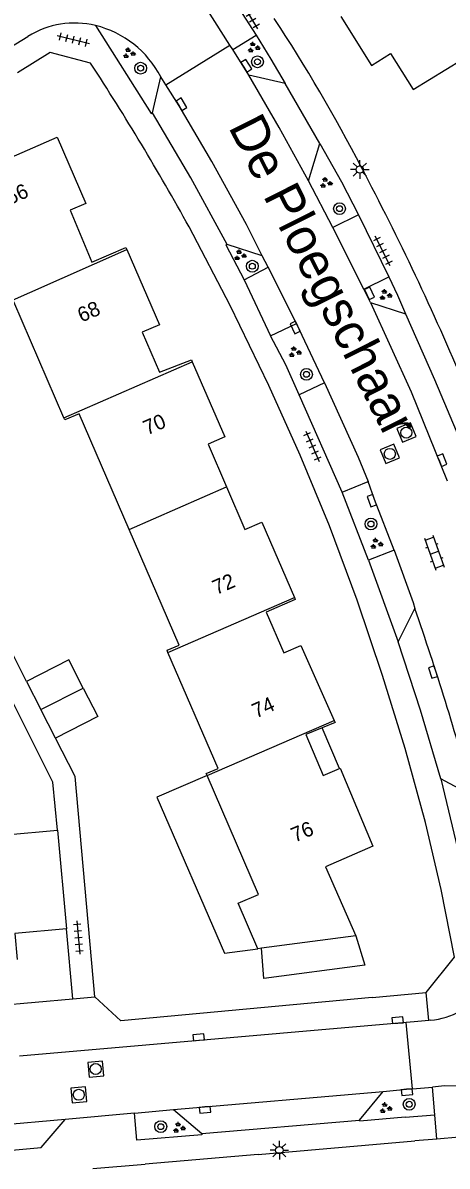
# Model space of a CAD drawing. Extents: x 137999 to 141000, y 397500 to 400501.
# Drawn here: x 138804.1 to 138832.8, y 400207.3 to 400284.6 of the extents above; entities that cross this region are included whole.
import ezdxf

# ---------------------------------------------------------------- set-up
doc = ezdxf.new("R2010")
doc.units = 0
for name, color, linetype in [('gg-afsc-erfafscheiding', 7, 'Continuous'), ('gg-afsc-muur', 7, 'Continuous'), ('gg-anno-huisnummerreeks BGT', 7, 'Continuous'), ('gg-anno-openbare ruimte label', 7, 'Continuous'), ('gg-bbg-gedigitaliseerde bebouwing', 7, 'Continuous'), ('gg-bbg-gedigitaliseerde bijgebouw', 7, 'Continuous'), ('gg-bbg-hoofdgebouw', 7, 'Continuous'), ('gg-bbg-luifel en loopbrug', 7, 'Continuous'), ('gg-bbg-tussenscheiding', 7, 'Continuous'), ('gg-knt-verharding', 7, 'Continuous'), ('gg-knt-verharding nz', 7, 'Continuous'), ('gt-grn-weggrens', 7, 'Continuous'), ('gt-symb-boom', 7, 'Continuous'), ('gt-symb-groenvak', 7, 'Continuous'), ('gt-symb-klinker verharding', 7, 'Continuous'), ('gt-symb-kolk', 7, 'Continuous'), ('gt-symb-lichtmast', 7, 'Continuous'), ('gt-symb-rioolschacht', 7, 'Continuous'), ('gt-symb-tegel verharding', 7, 'Continuous')]:
    doc.layers.add(name, color=color, linetype=linetype)

# ---------------------------------------------------------------- blocks, each defined once
blk = doc.blocks.new('gt0-BOOM')
at = {"layer": 'gt-symb-boom'}
for radius in [0.4, 0.2]:
    blk.add_circle((0, 0), radius, dxfattribs=at)
blk = doc.blocks.new('gt0-GRVAK')
at = {"layer": 'gt-symb-groenvak'}
for p, q in [((-0.11, 0.189), (-0.228, 0.24)), ((-0.182, 0.153), (0.088, 0.153)), ((-0.091, 0.211), (-0.156, 0.322)), ((-0.047, 0.214), (-0.047, 0.393)), ((-0.004, 0.211), (0.061, 0.322)), ((0.015, 0.189), (0.133, 0.24)), ((0.262, -0.052), (0.197, 0.059)), ((0.305, -0.049), (0.305, 0.13)), ((0.349, -0.052), (0.414, 0.059)), ((-0.245, -0.228), (-0.363, -0.177)), ((-0.318, -0.264), (-0.047, -0.264)), ((-0.226, -0.206), (-0.291, -0.095)), ((-0.183, -0.203), (-0.183, -0.024)), ((-0.139, -0.206), (-0.074, -0.095)), ((-0.12, -0.228), (-0.002, -0.177)), ((0.243, -0.074), (0.125, -0.023)), ((0.17, -0.11), (0.441, -0.11)), ((0.368, -0.074), (0.486, -0.023))]:
    blk.add_line(p, q, dxfattribs=at)
blk = doc.blocks.new('gt0-TEG1')
at = {"layer": 'gt-symb-tegel verharding'}
for p, q in [((-1.125, 0), (1.125, 0)), ((-0.9, -0.25), (-0.9, 0.25)), ((-0.45, -0.25), (-0.45, 0.25)), ((0, -0.25), (0, 0.25)), ((0.45, -0.25), (0.45, 0.25)), ((0.9, -0.25), (0.9, 0.25))]:
    blk.add_line(p, q, dxfattribs=at)
blk = doc.blocks.new('gt0-KOLK')
at = {"layer": 'gt-symb-kolk'}
blk.add_lwpolyline([(0, 0), (0.375, 0), (0.375, 0.4), (-0.375, 0.4), (-0.375, 0), (0, 0)], dxfattribs=at)
blk = doc.blocks.new('gt0-LMAST')
at = {"layer": 'gt-symb-lichtmast'}
for p, q in [((-0.182, 0.173), (-0.447, 0.438)), ((-0.005, 0.246), (-0.005, 0.621)), ((0.172, 0.173), (0.437, 0.438)), ((-0.255, -0.004), (-0.63, -0.004)), ((-0.182, -0.181), (-0.447, -0.446)), ((-0.005, -0.254), (-0.005, -0.629)), ((0.437, -0.446), (0.172, -0.181)), ((0.245, -0.004), (0.62, -0.004))]:
    blk.add_line(p, q, dxfattribs=at)
blk.add_circle((-0.005, -0.004), 0.25, dxfattribs=at)
blk = doc.blocks.new('gt0-RS')
at = {"layer": 'gt-symb-rioolschacht'}
blk.add_lwpolyline([(-0.5, -0.5), (0.5, -0.5), (0.5, 0.5), (-0.5, 0.5)], close=True, dxfattribs=at)
blk.add_circle((0, 0), 0.375, dxfattribs=at)
blk = doc.blocks.new('gt0-KL1')
at = {"layer": 'gt-symb-klinker verharding'}
for p, q in [((-1.15, 0.3), (1.15, 0.3)), ((-1, -0.3), (-1, 0.3)), ((-0.5, 0.3), (-0.5, 0.45)), ((0, -0.3), (0, 0.3)), ((0.5, 0.3), (0.5, 0.45)), ((1, -0.3), (1, 0.3)), ((-1.15, -0.3), (1.15, -0.3)), ((-0.5, -0.45), (-0.5, -0.3)), ((0.5, -0.45), (0.5, -0.3))]:
    blk.add_line(p, q, dxfattribs=at)

msp = doc.modelspace()

# ---------------------------------------------------------------- linework, layer by layer
at = {"layer": 'gg-afsc-erfafscheiding'}
for p, q in [((138804.323, 400240.051), (138798.494, 400251.659)), ((138807.622, 400233.605), (138806.287, 400236.214)), ((138807.463, 400218.583), (138807.033, 400223.311))]:
    msp.add_line(p, q, dxfattribs=at)
msp.add_lwpolyline([(138806.426, 400229.981), (138806.12, 400233.229), (138800.79, 400243.828), (138798.289, 400243.231)], dxfattribs=at)
at = {"layer": 'gg-afsc-muur'}
for p, q in [((138808.94, 400218.718), (138807.622, 400233.605)), ((138819.998, 400208.045), (138812.347, 400207.386))]:
    msp.add_line(p, q, dxfattribs=at)
msp.add_lwpolyline([(138827.7, 400218.663), (138810.71, 400217.076), (138808.94, 400218.718)], dxfattribs=at)
at = {"layer": 'gg-bbg-gedigitaliseerde bebouwing'}
for points in [[(138806.858, 400257.885), (138803.465, 400265.736), (138802.299, 400265.232), (138802.251, 400265.343)], [(138811.267, 400250.331), (138807.882, 400258.164), (138806.918, 400257.747), (138806.858, 400257.885)], [(138813.891, 400242.016), (138813.831, 400242.154), (138814.648, 400242.507), (138811.267, 400250.331)], [(138816.536, 400233.678), (138816.476, 400233.816), (138817.284, 400234.165), (138813.891, 400242.016)], [(138819.977, 400221.958), (138818.644, 400225.043), (138820.012, 400225.635), (138816.536, 400233.678)]]:
    msp.add_lwpolyline(points, dxfattribs=at)
at = {"layer": 'gg-bbg-gedigitaliseerde bijgebouw'}
for p in [(138804.323, 400240.051), (138806.287, 400236.214)]:
    msp.add_line(p, (138805.303, 400238.137), dxfattribs=at)
for points in [[(138808.173, 400239.597), (138807.197, 400241.514), (138804.323, 400240.051)], [(138808.173, 400239.597), (138809.153, 400237.672), (138806.287, 400236.214)], [(138826.595, 400222.833), (138827.204, 400220.84), (138820.377, 400219.937), (138820.224, 400221.991)]]:
    msp.add_lwpolyline(points, dxfattribs=at)
at = {"layer": 'gg-bbg-hoofdgebouw'}
for p, q in [((138802.941, 400229.664), (138806.426, 400229.981)), ((138806.426, 400229.981), (138807.033, 400223.311)), ((138820.224, 400221.991), (138819.977, 400221.958))]:
    msp.add_line(p, q, dxfattribs=at)
for points in [[(138825.593, 400285.048), (138827.655, 400281.722), (138828.934, 400282.525), (138830.466, 400280.088), (138833.791, 400282.127), (138834.455, 400281.164), (138840.329, 400284.799)], [(138798.723, 400273.505), (138806.407, 400276.881), (138808.343, 400272.394), (138807.285, 400271.938), (138808.74, 400268.415), (138811.053, 400269.417), (138811.113, 400269.279)], [(138811.113, 400269.279), (138813.321, 400264.176), (138812.157, 400263.673), (138813.327, 400260.966), (138815.478, 400261.809), (138815.538, 400261.671)], [(138815.538, 400261.671), (138817.74, 400256.599), (138816.611, 400256.106), (138817.857, 400253.215)], [(138817.857, 400253.215), (138819.104, 400250.323), (138820.239, 400250.815), (138822.448, 400245.723)], [(138822.448, 400245.723), (138822.508, 400245.585), (138820.544, 400244.734), (138821.739, 400241.982), (138822.885, 400242.479), (138825.142, 400237.398)], [(138825.142, 400237.398), (138825.203, 400237.261), (138824.332, 400236.911)], [(138824.332, 400236.911), (138823.217, 400236.463), (138824.385, 400233.689), (138825.494, 400234.152)], [(138825.494, 400234.152), (138825.539, 400234.171), (138827.757, 400228.902), (138824.559, 400227.499), (138826.595, 400222.833)], [(138807.033, 400223.311), (138803.548, 400222.994), (138803.708, 400221.231)]]:
    msp.add_lwpolyline(points, dxfattribs=at)
at = {"layer": 'gg-bbg-luifel en loopbrug'}
msp.add_line((138825.494, 400234.152), (138824.332, 400236.911), dxfattribs=at)
msp.add_lwpolyline([(138816.536, 400233.678), (138813.153, 400232.216), (138817.716, 400221.659), (138819.977, 400221.958)], dxfattribs=at)
at = {"layer": 'gg-bbg-tussenscheiding'}
for p, q in [((138802.251, 400265.343), (138811.113, 400269.279)), ((138806.858, 400257.885), (138815.538, 400261.671)), ((138811.267, 400250.331), (138817.857, 400253.215)), ((138813.891, 400242.016), (138822.448, 400245.723)), ((138805.303, 400238.137), (138808.173, 400239.597)), ((138816.536, 400233.678), (138825.142, 400237.398)), ((138826.595, 400222.833), (138820.224, 400221.991))]:
    msp.add_line(p, q, dxfattribs=at)
at = {"layer": 'gg-knt-verharding'}
for p, q in [((138818.088, 400283.092), (138816.049, 400286.329)), ((138802.805, 400282.692), (138804.426, 400283.693)), ((138818.274, 400282.796), (138819.86, 400283.767)), ((138813.746, 400280.415), (138818.088, 400283.092)), ((138818.274, 400282.796), (138818.088, 400283.092)), ((138819.362, 400281.068), (138818.274, 400282.796)), ((138805.934, 400282.594), (138803.712, 400281.221)), ((138808.664, 400281.874), (138805.934, 400282.594)), ((138821.816, 400280.513), (138819.362, 400281.068)), ((138812.84, 400278.519), (138813.408, 400280.949)), ((138824.168, 400276.452), (138821.816, 400280.513)), ((138823.398, 400273.925), (138824.168, 400276.452)), ((138825.053, 400270.756), (138823.398, 400273.925)), ((138826.77, 400271.614), (138825.053, 400270.756)), ((138827.146, 400266.585), (138825.053, 400270.756)), ((138820.269, 400268.841), (138817.893, 400269.618)), ((138820.668, 400268.068), (138820.269, 400268.841)), ((138819.041, 400267.226), (138820.668, 400268.068)), ((138822.585, 400264.271), (138820.668, 400268.068)), ((138827.146, 400266.585), (138828.834, 400267.42)), ((138827.602, 400265.677), (138827.146, 400266.585)), ((138827.602, 400265.677), (138829.96, 400264.917)), ((138820.836, 400263.422), (138822.585, 400264.271)), ((138824.491, 400260.247), (138822.585, 400264.271)), ((138824.491, 400260.247), (138822.762, 400259.443)), ((138825.673, 400252.846), (138827.443, 400253.577)), ((138827.452, 400248.243), (138825.673, 400252.846)), ((138829.193, 400248.935), (138827.452, 400248.243)), ((138829.469, 400242.725), (138830.583, 400244.99)), ((138834.495, 400232.317), (138832.342, 400233.461)), ((138752.471, 400213.564), (138807.463, 400218.583)), ((138827.7, 400218.663), (138831.354, 400219.004)), ((138830.002, 400216.975), (138803.848, 400214.685)), ((138830.553, 400217.023), (138830.002, 400216.975)), ((138830.423, 400212.488), (138830.002, 400216.975)), ((138831.531, 400217.111), (138830.553, 400217.023)), ((138831.659, 400217.122), (138831.531, 400217.111)), ((138826.849, 400210.37), (138828.445, 400212.307)), ((138828.445, 400212.307), (138830.037, 400212.457)), ((138830.037, 400212.457), (138830.423, 400212.488)), ((138830.423, 400212.488), (138831.778, 400212.599)), ((138831.94, 400210.717), (138831.778, 400212.599)), ((138811.628, 400210.843), (138806.953, 400210.411)), ((138811.628, 400210.843), (138814.265, 400211.076)), ((138814.265, 400211.076), (138816.186, 400209.454)), ((138829.935, 400210.574), (138831.94, 400210.717)), ((138816.186, 400209.454), (138826.849, 400210.37)), ((138819.998, 400208.045), (138830.579, 400208.957)), ((138832.08, 400209.086), (138830.579, 400208.957)), ((138808.816, 400207.081), (138812.347, 400207.386))]:
    msp.add_line(p, q, dxfattribs=at)
for points in [[(138808.997, 400284.424), (138812.752, 400278.466), (138812.84, 400278.519)], [(138819.86, 400283.767), (138820.862, 400282.155), (138821.816, 400280.513)], [(138817.893, 400269.618), (138815.439, 400274.11), (138812.84, 400278.519)], [(138824.168, 400276.452), (138825.625, 400273.86), (138826.77, 400271.614)], [(138831.354, 400219.004), (138833.264, 400221.401), (138832.38, 400225.971), (138831.319, 400230.503), (138829.946, 400235.504), (138828.414, 400240.458), (138826.69, 400245.547), (138824.811, 400250.581), (138822.838, 400255.354), (138820.713, 400260.061), (138818.108, 400265.475), (138815.326, 400270.801)], [(138817.893, 400269.618), (138817.812, 400269.577), (138819.041, 400267.226)], [(138828.834, 400267.42), (138829.424, 400266.181), (138829.96, 400264.917)], [(138829.96, 400264.917), (138831.93, 400260.468), (138833.802, 400255.977)], [(138822.762, 400259.443), (138821.876, 400261.47), (138820.836, 400263.422)], [(138824.491, 400260.247), (138826.767, 400255.211), (138827.443, 400253.577)], [(138829.193, 400248.935), (138827.873, 400252.35), (138827.443, 400253.577)], [(138829.193, 400248.935), (138830.473, 400245.379), (138830.583, 400244.99)], [(138832.342, 400233.461), (138830.972, 400238.114), (138829.469, 400242.725)], [(138833.437, 400212.658), (138832.606, 400212.676), (138831.778, 400212.599)], [(138816.186, 400209.454), (138816.183, 400209.369), (138811.785, 400209.009), (138811.628, 400210.843)], [(138759.079, 400206.1), (138760.99, 400204.495), (138805.321, 400208.515), (138806.953, 400210.411)], [(138829.935, 400210.574), (138826.862, 400210.301), (138826.849, 400210.37)], [(138835.364, 400207.953), (138833.598, 400209.217), (138832.08, 400209.086)]]:
    msp.add_lwpolyline(points, dxfattribs=at)
for centre, radius, start, end in [((138807.584, 400278.604), 5.989, 76.35021, 121.82154), ((138807.385, 400277.84), 6.778, 27.29795, 76.23975), ((138725.371, 400222.151), 114.452, 27.40027, 33.25237), ((138661.873, 400186.018), 175.317, 28.92084, 33.14506), ((138661.835, 400187.716), 186.712, 22.79514, 27.80911), ((138831.077, 400222.564), 5.473, 276.10606, 320.58725)]:
    msp.add_arc(centre, radius, start, end, dxfattribs=at)
at = {"layer": 'gg-knt-verharding nz'}
for p, q in [((138817.601, 400287.312), (138819.86, 400283.767)), ((138813.746, 400280.415), (138813.408, 400280.949)), ((138826.77, 400271.614), (138828.834, 400267.42)), ((138819.041, 400267.226), (138820.836, 400263.422)), ((138825.673, 400252.846), (138822.762, 400259.443)), ((138827.452, 400248.243), (138829.469, 400242.725)), ((138832.342, 400233.461), (138833.751, 400227.606)), ((138814.265, 400211.076), (138828.445, 400212.307)), ((138806.953, 400210.411), (138759.079, 400206.1))]:
    msp.add_line(p, q, dxfattribs=at)
for points in [[(138823.398, 400273.925), (138821.414, 400277.516), (138819.362, 400281.068)], [(138820.269, 400268.841), (138819.197, 400270.954), (138816.852, 400275.225), (138814.646, 400278.995), (138813.746, 400280.415)], [(138827.602, 400265.677), (138830.335, 400259.631), (138832.785, 400253.609)]]:
    msp.add_lwpolyline(points, dxfattribs=at)
msp.add_arc((138663.802, 400186.567), 176.718, 15.00422, 19.30541, dxfattribs=at)
at = {"layer": 'gt-grn-weggrens'}
for p, q in [((138807.463, 400218.583), (138808.94, 400218.718)), ((138831.531, 400217.111), (138831.354, 400219.004)), ((138832.08, 400209.086), (138831.94, 400210.717))]:
    msp.add_line(p, q, dxfattribs=at)

# ---------------------------------------------------------------- block references
at = {"layer": 'gt-symb-boom'}
for p in [(138812.048, 400281.54), (138819.949, 400281.972), (138825.497, 400272.034), (138819.601, 400268.139), (138823.261, 400260.823), (138827.622, 400250.701), (138830.208, 400211.437), (138813.409, 400209.925)]:
    msp.add_blockref('gt0-BOOM', p, dxfattribs=at)
at = {"layer": 'gt-symb-groenvak'}
for p in [(138811.242, 400282.549), (138819.675, 400282.937), (138824.569, 400273.774), (138818.754, 400268.876), (138828.588, 400266.19), (138822.465, 400262.327), (138827.983, 400249.36), (138828.601, 400211.178), (138814.629, 400209.848)]:
    msp.add_blockref('gt0-GRVAK', p, dxfattribs=at)
at = {"layer": 'gt-symb-klinker verharding', "rotation": -70.3692977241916}
msp.add_blockref('gt0-KL1', (138831.914, 400248.759), dxfattribs=at)
at = {"layer": 'gt-symb-kolk'}
for p, rotation in [((138819.031, 400281.6), -58.12218352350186), ((138814.646, 400278.995), -58.32868147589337), ((138827.348, 400266.219), -64.92082100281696), ((138822.673, 400264.082), 115.33527699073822), ((138832.25, 400254.948), -68.23049831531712), ((138827.873, 400252.35), 109.81181188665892), ((138832.012, 400240.74), 107.87342106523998), ((138829.445, 400216.925), 5.049166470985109), ((138815.991, 400215.765), 4.934985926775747), ((138830.037, 400212.457), -174.6085366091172), ((138816.382, 400211.26), -175.0650140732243)]:
    msp.add_blockref('gt0-KOLK', p, dxfattribs=dict(at, rotation=rotation))
at = {"layer": 'gt-symb-lichtmast'}
for p in [(138826.873, 400274.684), (138821.433, 400208.332)]:
    msp.add_blockref('gt0-LMAST', p, dxfattribs=at)
at = {"layer": 'gt-symb-rioolschacht'}
for p, rotation in [((138830.018, 400256.881), 22.514112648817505), ((138828.902, 400255.443), 22.514112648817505), ((138809.011, 400213.82), 5.277406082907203), ((138807.866, 400212.08), 5.277406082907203)]:
    msp.add_blockref('gt0-RS', p, dxfattribs=dict(at, rotation=rotation))
at = {"layer": 'gt-symb-tegel verharding'}
for p, rotation in [((138819.401, 400285.16), 121.13079914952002), ((138807.497, 400283.471), -13.8834180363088), ((138828.419, 400269.169), 116.74442020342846), ((138823.67, 400255.957), -66.04914468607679), ((138807.838, 400222.722), -84.77963836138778)]:
    msp.add_blockref('gt0-TEG1', p, dxfattribs=dict(at, rotation=rotation))

# ---------------------------------------------------------------- texts
at = {"layer": 'gg-anno-huisnummerreeks BGT'}
for s, rotation, p in [('66', 23.3, (138803.192, 400272.273)), ('68', 23.4, (138808.053, 400264.321)), ('70', 23.5, (138812.492, 400256.69)), ('72', 23.5, (138817.169, 400245.888)), ('74', 24, (138819.853, 400237.537)), ('76', 22.8, (138822.474, 400229.139))]:
    msp.add_text(s, height=1, rotation=rotation, dxfattribs=at).set_placement(p)
at = {"layer": 'gg-anno-openbare ruimte label'}
msp.add_text('De Ploegschaar', height=2.5, rotation=296.8, dxfattribs=at).set_placement((138817.953, 400277.569))

doc.saveas('drawing.dxf')
